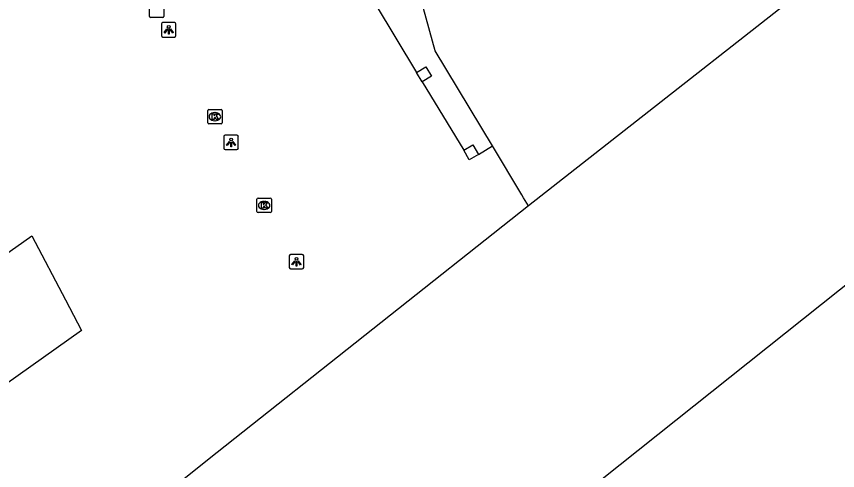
# Model space of a CAD drawing. Extents: x 159888 to 160757, y 384031 to 384746.
# Drawn here: x 160410.5 to 160467.3, y 384505.3 to 384536.7 of the extents above; entities that cross this region are included whole.
import ezdxf

# ---------------------------------------------------------------- set-up
doc = ezdxf.new("R2010")
doc.units = 0
for name, color, linetype in [('IMGEO_Kolk', 7, 'Continuous'), ('IMGEO_Lichtpunt', 7, 'Continuous'), ('IMGEO_Pand', 7, 'Continuous'), ('IMGEO_Pand_overbouw', 7, 'Continuous')]:
    doc.layers.add(name, color=color, linetype=linetype)

msp = doc.modelspace()

# ---------------------------------------------------------------- linework, layer by layer
at = {"layer": 'IMGEO_Kolk'}
for p, q in [((160419.669, 384536.717), (160419.669, 384537.569)), ((160420.67, 384537.569), (160420.67, 384536.717)), ((160420.596, 384536.643), (160419.744, 384536.643)), ((160423.695, 384529.348), (160423.695, 384530.2)), ((160423.77, 384530.274), (160424.622, 384530.274)), ((160424.696, 384530.2), (160424.696, 384529.348)), ((160424.183, 384530.054), (160424.208, 384530.054)), ((160424.622, 384529.274), (160423.77, 384529.274)), ((160424.206, 384529.494), (160424.181, 384529.494)), ((160427.104, 384523.206), (160427.104, 384524.058)), ((160427.179, 384524.132), (160428.031, 384524.132)), ((160428.105, 384524.058), (160428.105, 384523.206)), ((160427.592, 384523.912), (160427.617, 384523.912)), ((160428.031, 384523.132), (160427.179, 384523.132)), ((160427.615, 384523.352), (160427.59, 384523.352))]:
    msp.add_line(p, q, dxfattribs=at)
for points in [[(160419.669, 384536.717), (160419.669, 384537.569)], [(160420.67, 384537.569), (160420.67, 384536.717)], [(160420.596, 384536.643), (160419.744, 384536.643)], [(160423.695, 384529.348), (160423.695, 384530.2)], [(160423.77, 384530.274), (160424.622, 384530.274)], [(160424.696, 384530.2), (160424.696, 384529.348)], [(160424.016, 384529.974), (160424.139, 384529.974), (160424.139, 384529.823), (160424.269, 384529.974), (160424.433, 384529.974), (160424.287, 384529.823), (160424.44, 384529.574), (160424.288, 384529.574), (160424.203, 384529.738), (160424.139, 384529.671), (160424.139, 384529.574), (160424.016, 384529.574), (160424.016, 384529.974)], [(160424.622, 384529.274), (160423.77, 384529.274)], [(160427.104, 384523.206), (160427.104, 384524.058)], [(160427.179, 384524.132), (160428.031, 384524.132)], [(160428.105, 384524.058), (160428.105, 384523.206)], [(160427.425, 384523.832), (160427.548, 384523.832), (160427.548, 384523.681), (160427.678, 384523.832), (160427.842, 384523.832), (160427.696, 384523.681), (160427.849, 384523.432), (160427.697, 384523.432), (160427.612, 384523.596), (160427.548, 384523.529), (160427.548, 384523.432), (160427.425, 384523.432), (160427.425, 384523.832)], [(160428.031, 384523.132), (160427.179, 384523.132)]]:
    msp.add_lwpolyline(points, dxfattribs=at)
for centre, start, end in [((160419.746, 384536.719), 181.552, 268.448), ((160419.746, 384536.719), 181.552, 268.448), ((160420.594, 384536.719), 271.552, 358.448), ((160420.594, 384536.719), 271.552, 358.448), ((160423.772, 384530.198), 91.552, 178.448), ((160423.772, 384530.198), 91.552, 178.448), ((160424.62, 384530.198), 1.552, 88.448), ((160424.62, 384530.198), 1.552, 88.448), ((160423.772, 384529.35), 181.552, 268.448), ((160423.772, 384529.35), 181.552, 268.448), ((160424.62, 384529.35), 271.552, 358.448), ((160424.62, 384529.35), 271.552, 358.448), ((160427.181, 384524.056), 91.552, 178.448), ((160427.181, 384524.056), 91.552, 178.448), ((160428.029, 384524.056), 1.552, 88.448), ((160428.029, 384524.056), 1.552, 88.448), ((160427.181, 384523.208), 181.552, 268.448), ((160427.181, 384523.208), 181.552, 268.448), ((160428.029, 384523.208), 271.552, 358.448), ((160428.029, 384523.208), 271.552, 358.448)]:
    msp.add_arc(centre, 0.0765, start, end, dxfattribs=at)
for centre, major_axis, ratio, start_param, end_param in [((160424.182, 384529.774), (-0.387, 0.002), 0.722429, 4.712389, 7.853982), ((160424.207, 384529.774), (-0.39, 0.002), 0.717154, 1.570796, 4.712389), ((160427.591, 384523.632), (-0.387, 0.002), 0.722429, 4.712389, 7.853982), ((160427.616, 384523.632), (-0.39, 0.002), 0.717154, 1.570796, 4.712389)]:
    msp.add_ellipse(centre, major_axis=major_axis, ratio=ratio, start_param=start_param, end_param=end_param, dxfattribs=at)
at = {"layer": 'IMGEO_Lichtpunt'}
for p, q in [((160420.501, 384536.192), (160420.501, 384535.385)), ((160420.501, 384536.192), (160420.501, 384535.385)), ((160421.403, 384536.287), (160420.595, 384536.287)), ((160421.403, 384536.287), (160420.595, 384536.287)), ((160421.497, 384535.385), (160421.497, 384536.192)), ((160421.497, 384535.385), (160421.497, 384536.192)), ((160420.595, 384535.291), (160421.403, 384535.291)), ((160420.595, 384535.291), (160421.403, 384535.291)), ((160425.722, 384528.495), (160424.914, 384528.495)), ((160425.722, 384528.495), (160424.914, 384528.495)), ((160424.82, 384528.4), (160424.82, 384527.593)), ((160424.82, 384528.4), (160424.82, 384527.593)), ((160425.816, 384527.593), (160425.816, 384528.4)), ((160425.816, 384527.593), (160425.816, 384528.4)), ((160424.914, 384527.499), (160425.722, 384527.499)), ((160424.914, 384527.499), (160425.722, 384527.499)), ((160429.342, 384520.13), (160429.342, 384519.323)), ((160429.342, 384520.13), (160429.342, 384519.323)), ((160430.244, 384520.225), (160429.436, 384520.225)), ((160430.244, 384520.225), (160429.436, 384520.225)), ((160430.338, 384519.323), (160430.338, 384520.13)), ((160430.338, 384519.323), (160430.338, 384520.13)), ((160429.436, 384519.229), (160430.244, 384519.229)), ((160429.436, 384519.229), (160430.244, 384519.229))]:
    msp.add_line(p, q, dxfattribs=at)
for points in [[(160420.875, 384535.856), (160420.914, 384535.828), (160420.726, 384535.566), (160420.688, 384535.593), (160420.875, 384535.856)], [(160420.977, 384535.808), (160421.024, 384535.808), (160421.024, 384535.486), (160420.977, 384535.486), (160420.977, 384535.808)], [(160421.087, 384535.828), (160421.125, 384535.855), (160421.312, 384535.593), (160421.273, 384535.565), (160421.087, 384535.828)], [(160425.194, 384528.064), (160425.233, 384528.036), (160425.045, 384527.774), (160425.007, 384527.801), (160425.194, 384528.064)], [(160425.296, 384528.016), (160425.343, 384528.016), (160425.343, 384527.694), (160425.296, 384527.694), (160425.296, 384528.016)], [(160425.406, 384528.036), (160425.444, 384528.063), (160425.631, 384527.801), (160425.592, 384527.773), (160425.406, 384528.036)], [(160429.716, 384519.794), (160429.755, 384519.766), (160429.567, 384519.504), (160429.529, 384519.531), (160429.716, 384519.794)], [(160429.818, 384519.746), (160429.865, 384519.746), (160429.865, 384519.424), (160429.818, 384519.424), (160429.818, 384519.746)], [(160429.928, 384519.766), (160429.966, 384519.793), (160430.153, 384519.531), (160430.114, 384519.503), (160429.928, 384519.766)]]:
    msp.add_lwpolyline(points, dxfattribs=at)
for centre in [(160421, 384535.99), (160425.319, 384528.198), (160429.841, 384519.928)]:
    msp.add_circle(centre, 0.0994, dxfattribs=at)
for centre, start, end in [((160420.595, 384536.192), 90, 180), ((160420.595, 384536.192), 90, 180), ((160421.403, 384536.192), 0, 90), ((160421.403, 384536.192), 0, 90), ((160420.595, 384535.385), 180, 270), ((160420.595, 384535.385), 180, 270), ((160421.403, 384535.385), 270, 0), ((160421.403, 384535.385), 270, 360), ((160424.914, 384528.4), 90, 180), ((160424.914, 384528.4), 90, 180), ((160425.722, 384528.4), 0, 90), ((160425.722, 384528.4), 0, 90), ((160424.914, 384527.593), 180, 270), ((160424.914, 384527.593), 180, 270), ((160425.722, 384527.593), 270, 0), ((160425.722, 384527.593), 270, 360), ((160429.436, 384520.13), 90, 180), ((160429.436, 384520.13), 90, 180), ((160430.244, 384520.13), 0, 90), ((160430.244, 384520.13), 0, 90), ((160429.436, 384519.323), 180, 270), ((160429.436, 384519.323), 180, 270), ((160430.244, 384519.323), 270, 0), ((160430.244, 384519.323), 270, 360)]:
    msp.add_arc(centre, 0.0946, start, end, dxfattribs=at)
at = {"layer": 'IMGEO_Pand'}
for points in [[(160445.899, 384523.596), (160445.557, 384524.165), (160445.433, 384524.372), (160443.403, 384527.748), (160439.447, 384534.325), (160438.003, 384539.546), (160436.076, 384539.012), (160435.044, 384542.736), (160436.954, 384543.281), (160436.151, 384548.915), (160461.68, 384564.249), (160461.834, 384563.992), (160465.563, 384566.236), (160465.409, 384566.493), (160466.566, 384567.188), (160468.137, 384568.133), (160468.762, 384567.092), (160478.909, 384550.185)], [(160479.161, 384549.765), (160471.203, 384543.477), (160445.899, 384523.596)], [(160442.203, 384488.75), (160446.354, 384492.06), (160454.254, 384497.681), (160453.942, 384498.111), (160454.092, 384498.231), (160452.683, 384500), (160449.739, 384503.694), (160488.936, 384534.93)], [(160438.144, 384532.838), (160438.796, 384533.229), (160439.187, 384532.576), (160438.536, 384532.185), (160438.144, 384532.838)], [(160441.412, 384527.449), (160442.035, 384527.821), (160442.426, 384527.165), (160441.781, 384526.78), (160441.412, 384527.449)], [(160445.899, 384523.596), (160424.352, 384506.518), (160420.926, 384503.774), (160416.215, 384500), (160414.155, 384498.367), (160425.564, 384484.062)], [(160390.31, 384515.611), (160393.999, 384518.313), (160398.402, 384512.233), (160411.531, 384521.523), (160413.861, 384517.1), (160414.971, 384514.963), (160399.007, 384503.642), (160391.34, 384514.142)]]:
    msp.add_lwpolyline(points, dxfattribs=at)
at = {"layer": 'IMGEO_Pand_overbouw'}
msp.add_lwpolyline([(160435.29, 384537.588), (160438.144, 384532.838), (160438.796, 384533.229), (160439.187, 384532.576), (160438.536, 384532.185), (160441.412, 384527.449), (160442.035, 384527.821), (160442.426, 384527.165), (160443.403, 384527.748), (160439.447, 384534.325), (160438.003, 384539.546)], dxfattribs=at)

doc.saveas('drawing.dxf')
